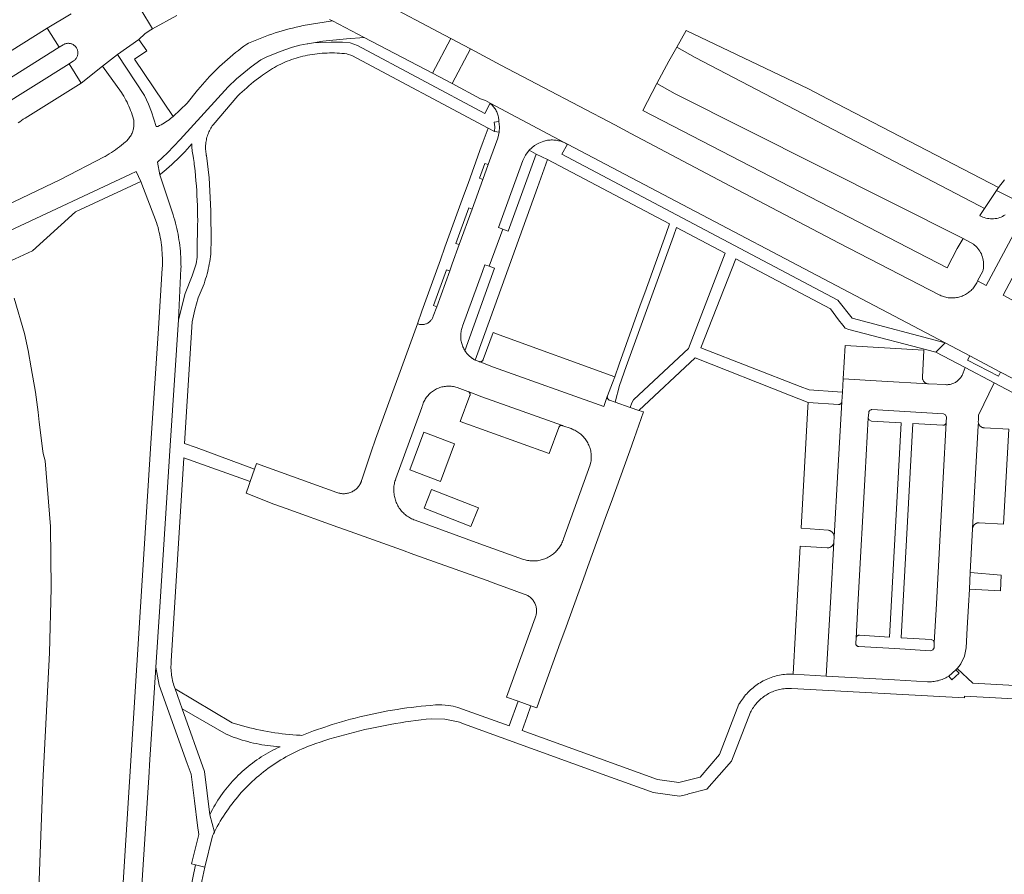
# Model space of a CAD drawing. Extents: x 146402 to 164798, y 455483 to 464134.
# Tile 403 of 575: x 158504 to 158660, y 461292 to 461427. Entities that reach past the tile are written whole.
import ezdxf

# ---------------------------------------------------------------- set-up
doc = ezdxf.new("R2010")
doc.units = 0
doc.header["$LTSCALE"] = 0.2
for name, color, linetype, lineweight in [('B-XX-VH-VERHARDING_ASFALT-GV', 252, 'CONTINUOUS', 18), ('B-XX-VH-VERHARDING_BETONSTRAATSTEEN-GV', 252, 'CONTINUOUS', 18), ('B-XX-VH-VERHARDING_TEGEL-GV', 252, 'CONTINUOUS', 18), ('B-XX-VH-VERHARDING_TEGEL_RUBBER-GV', 252, 'CONTINUOUS', 18)]:
    doc.layers.add(name, color=color, linetype=linetype, lineweight=lineweight)

msp = doc.modelspace()

# ---------------------------------------------------------------- linework, layer by layer
at = {"layer": 'B-XX-VH-VERHARDING_ASFALT-GV'}
for points in [[(158520.334, 461249.999), (158524.066, 461307.927), (158524.141, 461309.112), (158525.135, 461324.574), (158525.753, 461334.177), (158527.461, 461360.574), (158528.728, 461379.733), (158529.126, 461387.832), (158529.13, 461388.13), (158529.129, 461388.5), (158529.119, 461388.869), (158529.101, 461389.238), (158529.101, 461389.247), (158529.083, 461389.7), (158529.058, 461390.153), (158529.024, 461390.606), (158528.983, 461391.057), (158528.933, 461391.508), (158528.876, 461391.958), (158528.81, 461392.407), (158528.737, 461392.854), (158528.656, 461393.301), (158528.567, 461393.746), (158528.47, 461394.189), (158528.366, 461394.63), (158528.253, 461395.069), (158528.133, 461395.507), (158528.005, 461395.942), (158527.87, 461396.375), (158525.776, 461402.726), (158525.403, 461404.745), (158526.975, 461406.227), (158528.972, 461408.313), (158536.596, 461416.706), (158537.909, 461417.945), (158540.268, 461419.848), (158541.799, 461420.956), (158542.632, 461421.37), (158544.881, 461422.278), (158546.825, 461422.958), (158547.998, 461423.286), (158549.126, 461423.511), (158549.23, 461423.535), (158551.64, 461423.96), (158555.408, 461424.313), (158558.204, 461424.542), (158553.163, 461427.156), (158548.49, 461426.397), (158547.932, 461426.279), (158547.376, 461426.154), (158546.823, 461426.02), (158546.27, 461425.879), (158545.72, 461425.73), (158545.172, 461425.574), (158544.627, 461425.409), (158544.083, 461425.238), (158543.542, 461425.058), (158543.004, 461424.871), (158542.468, 461424.676), (158541.936, 461424.474), (158541.406, 461424.264), (158540.879, 461424.047), (158540.355, 461423.823), (158539.834, 461423.591), (158539.58, 461423.475), (158539.124, 461423.148), (158538.674, 461422.814), (158538.227, 461422.474), (158537.786, 461422.128), (158537.35, 461421.775), (158536.919, 461421.416), (158536.493, 461421.051), (158536.072, 461420.681), (158535.657, 461420.304), (158535.247, 461419.921), (158534.843, 461419.532), (158534.444, 461419.138), (158534.051, 461418.738), (158533.663, 461418.332), (158533.282, 461417.921), (158532.906, 461417.505), (158532.536, 461417.083), (158532.172, 461416.656), (158531.815, 461416.224), (158531.749, 461416.143), (158530.112, 461414.114), (158527.862, 461412.001), (158527.69, 461411.84), (158527.461, 461411.655), (158527.227, 461411.476), (158526.989, 461411.304), (158526.746, 461411.138), (158526.498, 461410.979), (158526.246, 461410.827), (158525.99, 461410.682), (158525.731, 461410.543), (158525.467, 461410.412), (158525.417, 461410.388), (158525.178, 461410.411), (158524.44, 461412.743), (158523.982, 461413.946), (158523.36, 461415.311), (158519.03, 461421.842), (158516.693, 461419.98), (158519.679, 461415.806), (158519.87, 461415.502), (158520.054, 461415.193), (158520.231, 461414.88), (158520.401, 461414.564), (158520.564, 461414.244), (158520.72, 461413.92), (158520.869, 461413.593), (158521.01, 461413.263), (158521.144, 461412.929), (158521.271, 461412.593), (158521.39, 461412.254), (158521.501, 461411.912), (158521.604, 461411.571), (158521.633, 461411.398), (158521.654, 461411.225), (158521.667, 461411.05), (158521.672, 461410.875), (158521.669, 461410.701), (158521.658, 461410.526), (158521.639, 461410.352), (158521.612, 461410.179), (158521.577, 461410.008), (158521.534, 461409.838), (158521.484, 461409.67), (158521.426, 461409.505), (158521.361, 461409.343), (158521.288, 461409.184), (158521.208, 461409.028), (158521.121, 461408.876), (158521.027, 461408.729), (158520.927, 461408.586), (158520.82, 461408.447), (158520.707, 461408.314), (158520.588, 461408.185), (158520.463, 461408.063), (158520.332, 461407.946), (158520.318, 461407.934), (158520.015, 461407.677), (158519.707, 461407.426), (158519.394, 461407.181), (158519.076, 461406.942), (158518.753, 461406.71), (158518.425, 461406.485), (158518.093, 461406.266), (158517.757, 461406.054), (158517.417, 461405.848), (158517.073, 461405.65), (158516.92, 461405.565), (158510.006, 461401.972), (158500, 461397.211)], [(158500, 461416.858), (158509.789, 461422.975), (158507.885, 461426.021), (158500, 461421.101)], [(158503.276, 461410.95), (158503.547, 461411.155), (158503.824, 461411.354), (158504.105, 461411.546), (158504.39, 461411.732), (158513.28, 461417.293), (158511.377, 461420.343), (158500, 461413.241)], [(158501.91, 461393.86), (158521.143, 461402.84), (158522.009, 461403.244), (158522.766, 461401.668), (158525.256, 461395.175), (158525.372, 461394.782), (158525.481, 461394.387), (158525.582, 461393.99), (158525.675, 461393.592), (158525.761, 461393.191), (158525.838, 461392.789), (158525.908, 461392.385), (158525.97, 461391.981), (158526.024, 461391.574), (158526.07, 461391.168), (158526.108, 461390.76), (158526.138, 461390.351), (158526.16, 461389.942), (158526.174, 461389.533), (158526.18, 461389.123), (158526.178, 461388.714), (158526.168, 461388.304), (158526.15, 461387.896), (158526.15, 461387.893), (158525.558, 461378.339), (158524.401, 461360.934), (158522.681, 461334.177), (158517.427, 461249.999)], [(158504.874, 461255.143), (158505.15, 461259.332), (158505.152, 461259.361), (158505.233, 461260.471), (158505.34, 461261.957), (158505.405, 461262.85), (158505.465, 461263.68), (158505.524, 461265.934), (158505.824, 461273.27), (158506.496, 461287.958), (158507.202, 461306.319), (158508.255, 461326.862), (158508.519, 461337.101), (158508.448, 461346.917), (158507.574, 461357.339), (158507.267, 461358.481), (158507.207, 461358.875), (158506.62, 461363.468), (158506.45, 461365.06), (158506.05, 461368.21), (158505.384, 461372.099), (158504.87, 461374.822), (158504.278, 461377.53), (158502.664, 461383.135)]]:
    msp.add_lwpolyline(points, dxfattribs=at)
at = {"layer": 'B-XX-VH-VERHARDING_BETONSTRAATSTEEN-GV'}
for points in [[(158552.69, 461427.363), (158553.163, 461427.156), (158558.204, 461424.542), (158569.011, 461418.842), (158571.929, 461424.377), (158559.725, 461430.889)], [(158511.705, 461428.278), (158507.885, 461426.021), (158509.789, 461422.975), (158510.457, 461423.374), (158510.524, 461423.412), (158510.623, 461423.461), (158510.725, 461423.502), (158510.83, 461423.536), (158510.937, 461423.562), (158511.046, 461423.581), (158511.155, 461423.591), (158511.266, 461423.594), (158511.376, 461423.588), (158511.486, 461423.575), (158511.594, 461423.553), (158511.7, 461423.524), (158511.804, 461423.487), (158511.905, 461423.443), (158512.003, 461423.392), (158512.096, 461423.333), (158512.185, 461423.268), (158512.27, 461423.197), (158512.348, 461423.12), (158512.421, 461423.037), (158512.488, 461422.949), (158512.548, 461422.857), (158512.602, 461422.76), (158512.648, 461422.66), (158512.687, 461422.557), (158512.718, 461422.451), (158512.742, 461422.344), (158512.758, 461422.234), (158512.765, 461422.124), (158512.765, 461422.014), (158512.757, 461421.904), (158512.741, 461421.795), (158512.717, 461421.687), (158512.685, 461421.582), (158512.646, 461421.479), (158512.599, 461421.379), (158512.545, 461421.282), (158512.484, 461421.19), (158512.417, 461421.103), (158512.344, 461421.02), (158512.265, 461420.944), (158512.18, 461420.873), (158512.091, 461420.808), (158511.377, 461420.343), (158513.28, 461417.293), (158516.693, 461419.98), (158519.03, 461421.842), (158522.433, 461424.209), (158523.372, 461425.09), (158524.068, 461425.583), (158524.634, 461425.899), (158522.764, 461428.953)], [(158522.764, 461428.953), (158524.634, 461425.899), (158528.454, 461428.031)], [(158500, 461413.241), (158511.377, 461420.343), (158512.091, 461420.808), (158512.18, 461420.873), (158512.265, 461420.944), (158512.344, 461421.02), (158512.417, 461421.103), (158512.484, 461421.19), (158512.545, 461421.282), (158512.599, 461421.379), (158512.646, 461421.479), (158512.685, 461421.582), (158512.717, 461421.687), (158512.741, 461421.795), (158512.757, 461421.904), (158512.765, 461422.014), (158512.765, 461422.124), (158512.758, 461422.234), (158512.742, 461422.344), (158512.718, 461422.451), (158512.687, 461422.557), (158512.648, 461422.66), (158512.602, 461422.76), (158512.548, 461422.857), (158512.488, 461422.949), (158512.421, 461423.037), (158512.348, 461423.12), (158512.27, 461423.197), (158512.185, 461423.268), (158512.096, 461423.333), (158512.003, 461423.392), (158511.905, 461423.443), (158511.804, 461423.487), (158511.7, 461423.524), (158511.594, 461423.553), (158511.486, 461423.575), (158511.376, 461423.588), (158511.266, 461423.594), (158511.155, 461423.591), (158511.046, 461423.581), (158510.937, 461423.562), (158510.83, 461423.536), (158510.725, 461423.502), (158510.623, 461423.461), (158510.524, 461423.412), (158510.457, 461423.374), (158509.789, 461422.975), (158500, 461416.858)], [(158668.321, 461406.583), (158656.85, 461385.18), (158655.513, 461385.887), (158655.507, 461385.858), (158655.5, 461385.83), (158655.464, 461385.752), (158655.382, 461385.582), (158655.292, 461385.417), (158655.195, 461385.256), (158655.091, 461385.098), (158654.981, 461384.946), (158654.864, 461384.798), (158654.741, 461384.655), (158654.612, 461384.518), (158654.478, 461384.386), (158654.338, 461384.26), (158654.193, 461384.14), (158654.043, 461384.027), (158653.888, 461383.92), (158653.728, 461383.819), (158653.565, 461383.725), (158653.398, 461383.639), (158653.227, 461383.56), (158653.053, 461383.487), (158652.876, 461383.423), (158652.697, 461383.366), (158652.515, 461383.316), (158652.331, 461383.275), (158652.146, 461383.241), (158651.959, 461383.215), (158651.772, 461383.197), (158651.584, 461383.187), (158651.396, 461383.185), (158651.207, 461383.191), (158651.02, 461383.205), (158650.833, 461383.227), (158650.647, 461383.257), (158650.462, 461383.295), (158650.28, 461383.341), (158650.099, 461383.394), (158649.921, 461383.455), (158649.745, 461383.523), (158649.573, 461383.599), (158649.404, 461383.682), (158633.53, 461391.87), (158615.32, 461401.47), (158600.493, 461409.306), (158597.97, 461410.64), (158586.616, 461416.599), (158579.85, 461420.15), (158575.047, 461422.713), (158572.137, 461417.194), (158576.668, 461414.804), (158577.453, 461414.525), (158578.157, 461414.079), (158589.931, 461407.836), (158590.104, 461407.753), (158590.274, 461407.662), (158590.427, 461407.576), (158650.339, 461376.072), (158654.264, 461373.995), (158659.147, 461371.419), (158659.563, 461371.2), (158666.705, 461367.436)], [(158659.9, 461396.373), (158659.689, 461396.243), (158659.469, 461396.128), (158659.243, 461396.026), (158659.011, 461395.94), (158658.773, 461395.868), (158658.532, 461395.812), (158658.287, 461395.772), (158658.041, 461395.748), (158657.793, 461395.739), (158657.545, 461395.747), (158657.298, 461395.77), (158657.054, 461395.81), (158656.812, 461395.865), (158656.574, 461395.935), (158656.342, 461396.021), (158656.115, 461396.121), (158655.895, 461396.236), (158655.858, 461396.258), (158656.616, 461397.403), (158655.83, 461397.803), (158610.678, 461421.354), (158607.779, 461423.008), (158606.5, 461420.764), (158604.634, 461417.204), (158607.54, 461415.6), (158653.201, 461392.597), (158654.839, 461391.731), (158655.038, 461391.572), (158655.226, 461391.401), (158655.404, 461391.218), (158655.569, 461391.024), (158655.723, 461390.821), (158655.863, 461390.608), (158655.989, 461390.386), (158656.101, 461390.158), (158656.199, 461389.922), (158656.282, 461389.681), (158656.349, 461389.436), (158656.401, 461389.186), (158656.438, 461388.934), (158656.458, 461388.68), (158656.462, 461388.425), (158656.451, 461388.17), (158656.423, 461387.917), (158656.379, 461387.666), (158656.323, 461387.43), (158655.513, 461385.887), (158656.85, 461385.18), (158668.321, 461406.583)], [(158660.811, 461382.957), (158659.54, 461383.62), (158670.946, 461405.119)], [(158659.763, 461401.922), (158658.81, 461400.716), (158658.484, 461400.223), (158661.586, 461398.705)]]:
    msp.add_lwpolyline(points, dxfattribs=at)
for points in [[(158628.665, 461416.355), (158609.258, 461425.602), (158607.779, 461423.008), (158610.678, 461421.354), (158655.83, 461397.803), (158656.616, 461397.403), (158658.484, 461400.223), (158658.81, 461400.716), (158631.778, 461414.74)], [(158575.047, 461422.713), (158571.929, 461424.377), (158569.011, 461418.842), (158572.137, 461417.194)], [(158607.54, 461415.6), (158604.634, 461417.204), (158602.401, 461412.946), (158602.393, 461412.931), (158650.657, 461387.95), (158652.248, 461391.025), (158653.201, 461392.597)], [(158589.931, 461407.836), (158578.157, 461414.079), (158578.17, 461414.068), (158578.302, 461413.957), (158578.429, 461413.839), (158578.55, 461413.715), (158578.665, 461413.587), (158578.774, 461413.453), (158578.876, 461413.313), (158578.973, 461413.17), (158579.062, 461413.022), (158579.144, 461412.87), (158579.22, 461412.715), (158579.288, 461412.556), (158579.348, 461412.394), (158579.401, 461412.23), (158579.447, 461412.063), (158579.484, 461411.894), (158579.514, 461411.724), (158579.536, 461411.553), (158579.55, 461411.381), (158579.556, 461411.208), (158579.669, 461410.363), (158579.628, 461409.511), (158579.394, 461408.553), (158578.279, 461405.501), (158577.867, 461404.355), (158577.005, 461401.998), (158575.296, 461397.274), (158573.266, 461391.64), (158572.157, 461388.612), (158571.759, 461387.464), (158569.696, 461381.799), (158569.149, 461380.307), (158569.123, 461380.224), (158569.079, 461380.109), (158569.028, 461379.998), (158568.97, 461379.89), (158568.905, 461379.786), (158568.833, 461379.686), (158568.755, 461379.592), (158568.671, 461379.503), (158568.581, 461379.419), (158568.486, 461379.341), (158568.387, 461379.27), (158568.282, 461379.205), (158568.174, 461379.148), (158568.062, 461379.097), (158567.948, 461379.054), (158567.83, 461379.019), (158567.711, 461378.991), (158567.59, 461378.971), (158567.468, 461378.959), (158567.345, 461378.955), (158567.223, 461378.959), (158567.101, 461378.971), (158566.98, 461378.991), (158566.86, 461379.019), (158566.743, 461379.054), (158566.628, 461379.097), (158563.668, 461370.905), (158562.958, 461368.94), (158559.998, 461360.748), (158559.287, 461358.782), (158557.872, 461354.453), (158557.788, 461354.197), (158557.772, 461354.148), (158557.755, 461354.1), (158557.738, 461354.052), (158557.72, 461354.005), (158557.7, 461353.957), (158557.68, 461353.911), (158557.66, 461353.864), (158557.638, 461353.818), (158557.627, 461353.795), (158557.616, 461353.772), (158557.592, 461353.726), (158557.569, 461353.681), (158557.544, 461353.637), (158557.518, 461353.592), (158557.492, 461353.549), (158557.465, 461353.505), (158557.438, 461353.462), (158557.409, 461353.42), (158557.326, 461353.305), (158557.23, 461353.184), (158557.127, 461353.068), (158557.019, 461352.958), (158556.905, 461352.853), (158556.786, 461352.754), (158556.661, 461352.662), (158556.533, 461352.576), (158556.4, 461352.497), (158556.263, 461352.425), (158556.122, 461352.361), (158555.979, 461352.303), (158555.832, 461352.253), (158555.684, 461352.211), (158555.533, 461352.176), (158555.38, 461352.149), (158555.227, 461352.13), (158555.073, 461352.12), (158554.918, 461352.117), (158554.763, 461352.122), (158554.609, 461352.135), (158554.456, 461352.156), (158554.304, 461352.185), (158554.154, 461352.222), (158554.006, 461352.266), (158553.86, 461352.318), (158541.106, 461356.896), (158540.799, 461356.031), (158540.095, 461354.053), (158539.87, 461353.42), (158539.442, 461352.215), (158543.835, 461350.475), (158545.809, 461349.766), (158553.998, 461346.829), (158555.975, 461346.12), (158564.117, 461343.199), (158566.093, 461342.49), (158575.882, 461338.978), (158577.859, 461338.269), (158578.488, 461338.04), (158580.98, 461337.131), (158583.431, 461336.237), (158583.439, 461336.235), (158583.583, 461336.193), (158583.725, 461336.143), (158583.864, 461336.086), (158583.999, 461336.022), (158584.131, 461335.95), (158584.259, 461335.872), (158584.382, 461335.787), (158584.501, 461335.695), (158584.615, 461335.597), (158584.723, 461335.494), (158584.826, 461335.384), (158584.922, 461335.269), (158585.013, 461335.15), (158585.097, 461335.025), (158585.174, 461334.897), (158585.244, 461334.764), (158585.307, 461334.628), (158585.363, 461334.489), (158585.411, 461334.347), (158585.451, 461334.203), (158585.484, 461334.056), (158585.509, 461333.908), (158585.526, 461333.759), (158585.535, 461333.61), (158585.536, 461333.46), (158585.529, 461333.31), (158585.514, 461333.161), (158585.491, 461333.012), (158585.46, 461332.866), (158585.422, 461332.721), (158585.376, 461332.578), (158585.322, 461332.438), (158580.751, 461319.837), (158582.621, 461319.167), (158584.645, 461318.425), (158585.561, 461318.134), (158586.277, 461320.113), (158589.29, 461328.435), (158590.005, 461330.409), (158592.966, 461338.59), (158593.681, 461340.564), (158596.643, 461348.745), (158597.357, 461350.719), (158600.319, 461358.9), (158601.034, 461360.874), (158602.487, 461365.085), (158601.789, 461365.296), (158600.399, 461365.778), (158597.985, 461366.658), (158597.097, 461366.982), (158597.081, 461366.987), (158597.024, 461367.011), (158596.97, 461367.043), (158596.921, 461367.081), (158596.876, 461367.125), (158596.838, 461367.174), (158596.807, 461367.228), (158596.783, 461367.285), (158596.766, 461367.345), (158596.757, 461367.407), (158596.756, 461367.469), (158596.763, 461367.531), (158596.202, 461365.951), (158578.72, 461372.181), (158576.42, 461373.071), (158575.795, 461373.327), (158575.727, 461373.363), (158575.66, 461373.401), (158575.594, 461373.44), (158575.528, 461373.48), (158575.464, 461373.521), (158575.399, 461373.563), (158575.336, 461373.607), (158575.273, 461373.651), (158575.211, 461373.697), (158575.15, 461373.743), (158575.09, 461373.791), (158575.031, 461373.84), (158574.972, 461373.889), (158574.915, 461373.94), (158574.886, 461373.966), (158574.858, 461373.992), (158574.802, 461374.045), (158574.747, 461374.099), (158574.693, 461374.153), (158574.64, 461374.209), (158574.588, 461374.266), (158574.537, 461374.323), (158574.487, 461374.381), (158574.438, 461374.44), (158574.39, 461374.501), (158574.343, 461374.562), (158574.298, 461374.623), (158574.253, 461374.686), (158574.209, 461374.749), (158574.167, 461374.813), (158574.099, 461374.925), (158574.008, 461375.087), (158573.924, 461375.253), (158573.848, 461375.422), (158573.779, 461375.594), (158573.717, 461375.769), (158573.663, 461375.947), (158573.617, 461376.127), (158573.578, 461376.308), (158573.547, 461376.492), (158573.525, 461376.676), (158573.51, 461376.861), (158573.503, 461377.047), (158573.504, 461377.232), (158573.513, 461377.418), (158573.53, 461377.602), (158573.556, 461377.786), (158573.589, 461377.969), (158573.629, 461378.15), (158573.678, 461378.33), (158573.734, 461378.507), (158573.798, 461378.681), (158576.96, 461387.376), (158577.33, 461388.426), (158578.041, 461388.204), (158580.18, 461394.09), (158579.474, 461394.343), (158582.932, 461403.85), (158583.381, 461405.011), (158583.794, 461405.864), (158584.354, 461406.629), (158585.213, 461407.372), (158585.921, 461407.765), (158586.676, 461408.056), (158586.735, 461408.073), (158586.921, 461408.122), (158587.109, 461408.164), (158587.298, 461408.197), (158587.489, 461408.223), (158587.681, 461408.241), (158587.873, 461408.251), (158588.065, 461408.252), (158588.258, 461408.246), (158588.45, 461408.232), (158588.641, 461408.209), (158588.831, 461408.179), (158589.02, 461408.141), (158589.207, 461408.095), (158589.391, 461408.042), (158589.574, 461407.981), (158589.754, 461407.912)], [(158579.669, 461410.363), (158579.556, 461411.208), (158578.802, 461411.09), (158578.901, 461410.351), (158578.868, 461409.606), (158579.628, 461409.511)], [(158672.2, 461404.77), (158671.82, 461406.766), (158670.946, 461405.119), (158659.54, 461383.62), (158660.811, 461382.957), (158665.18, 461380.68), (158676.76, 461402.24)], [(158577.867, 461404.355), (158577.35, 461404.541), (158576.488, 461402.187), (158577.005, 461401.998)], [(158522.766, 461401.668), (158522.009, 461403.244), (158521.143, 461402.84), (158501.91, 461393.86), (158500, 461393.016), (158499.311, 461392.711), (158499.287, 461392.693), (158499.255, 461392.661), (158499.228, 461392.625), (158499.209, 461392.584), (158499.198, 461392.54), (158499.194, 461392.495), (158499.198, 461392.45), (158499.504, 461391.704), (158499.587, 461391.465), (158499.731, 461391.073), (158499.883, 461390.683), (158500, 461390.398), (158500.042, 461390.296), (158500.08, 461390.199), (158500.766, 461388.447), (158505.56, 461390.663), (158512.408, 461396.868)], [(158575.296, 461397.274), (158574.779, 461397.461), (158572.749, 461391.827), (158573.266, 461391.64)], [(158571.759, 461387.464), (158571.239, 461387.644), (158569.179, 461381.987), (158569.696, 461381.799)], [(158579.609, 461377.33), (158578.631, 461377.685), (158577.077, 461373.418), (158577.062, 461373.375), (158577.033, 461373.317), (158576.998, 461373.262), (158576.957, 461373.213), (158576.909, 461373.168), (158576.857, 461373.13), (158576.8, 461373.099), (158576.74, 461373.075), (158576.677, 461373.058), (158576.613, 461373.049), (158576.548, 461373.049), (158576.483, 461373.056), (158576.42, 461373.071), (158578.72, 461372.181), (158596.202, 461365.951), (158596.763, 461367.531), (158596.777, 461367.592), (158596.8, 461367.65), (158597.568, 461369.694), (158597.938, 461370.677)], [(158646.981, 461374.919), (158634.478, 461375.631), (158634.176, 461370.34), (158640.312, 461369.997), (158647.663, 461369.545), (158647.534, 461369.573), (158647.446, 461369.6), (158647.36, 461369.635), (158647.278, 461369.677), (158647.2, 461369.725), (158647.126, 461369.781), (158647.058, 461369.843), (158646.995, 461369.91), (158646.938, 461369.982), (158646.888, 461370.06), (158646.845, 461370.141), (158646.808, 461370.225), (158646.78, 461370.313), (158646.758, 461370.403), (158646.745, 461370.494), (158646.74, 461370.586)], [(158659.147, 461371.419), (158654.264, 461373.995), (158653.914, 461373.331), (158658.797, 461370.755)], [(158658.151, 461369.711), (158653.556, 461372.156), (158653.036, 461370.895), (158652.992, 461370.811), (158652.917, 461370.685), (158652.836, 461370.562), (158652.748, 461370.444), (158652.655, 461370.331), (158652.554, 461370.224), (158652.449, 461370.122), (158652.338, 461370.026), (158652.222, 461369.936), (158652.101, 461369.852), (158651.975, 461369.776), (158651.846, 461369.706), (158651.713, 461369.643), (158651.577, 461369.588), (158651.438, 461369.54), (158651.297, 461369.5), (158651.154, 461369.468), (158651.009, 461369.443), (158650.863, 461369.426), (158650.717, 461369.418), (158650.57, 461369.417), (158650.423, 461369.424), (158647.728, 461369.541), (158647.663, 461369.545), (158640.312, 461369.997), (158634.176, 461370.34), (158634.056, 461368.242), (158633.977, 461366.758), (158633.973, 461366.69), (158633.316, 461355.649), (158632.761, 461345.275), (158632.705, 461344.434), (158632.247, 461335.752), (158631.508, 461323.16), (158642.319, 461322.562), (158647.56, 461322.28), (158647.774, 461322.273), (158647.988, 461322.273), (158648.202, 461322.282), (158648.416, 461322.299), (158648.628, 461322.323), (158648.84, 461322.356), (158649.051, 461322.396), (158649.259, 461322.445), (158649.466, 461322.501), (158649.67, 461322.565), (158649.872, 461322.636), (158650.071, 461322.715), (158650.267, 461322.801), (158650.46, 461322.894), (158650.649, 461322.995), (158650.834, 461323.102), (158650.951, 461323.175), (158652.08, 461324.186), (158652.276, 461324.383), (158652.582, 461324.732), (158652.854, 461325.108), (158653.439, 461326.322), (158653.686, 461327.647), (158653.862, 461330.756), (158654.063, 461334.319), (158654.203, 461336.968), (158654.341, 461339.587), (158654.71, 461346.55), (158654.713, 461346.611), (158655.121, 461354.336), (158655.58, 461362.92), (158655.631, 461363.379), (158655.618, 461363.468), (158655.612, 461363.558), (158655.615, 461363.648), (158655.625, 461363.738), (158655.671, 461364.593)], [(158571.45, 461369.179), (158571.636, 461369.18), (158571.823, 461369.173), (158572.008, 461369.159), (158572.193, 461369.136), (158572.376, 461369.105), (158572.559, 461369.066), (158572.739, 461369.02), (158572.917, 461368.966), (158574.655, 461368.34), (158574.711, 461368.319), (158576.879, 461367.509), (158589.637, 461362.929), (158589.692, 461362.906), (158591.006, 461362.439), (158591.059, 461362.42), (158591.241, 461362.351), (158591.421, 461362.274), (158591.597, 461362.19), (158591.77, 461362.098), (158591.938, 461362), (158592.103, 461361.895), (158592.263, 461361.783), (158592.418, 461361.665), (158592.569, 461361.54), (158592.714, 461361.41), (158592.854, 461361.273), (158592.988, 461361.131), (158593.116, 461360.984), (158593.238, 461360.831), (158593.354, 461360.674), (158593.463, 461360.512), (158593.565, 461360.345), (158593.661, 461360.175), (158593.749, 461360.001), (158593.83, 461359.823), (158593.904, 461359.642), (158593.97, 461359.459), (158594.029, 461359.273), (158594.08, 461359.084), (158594.124, 461358.894), (158594.159, 461358.701), (158594.187, 461358.508), (158594.207, 461358.314), (158594.218, 461358.119), (158594.222, 461357.924), (158594.218, 461357.728), (158594.205, 461357.534), (158594.185, 461357.339), (158594.157, 461357.146), (158594.121, 461356.954), (158594.036, 461356.718), (158589.817, 461344.96), (158589.742, 461344.749), (158589.716, 461344.677), (158589.641, 461344.491), (158589.56, 461344.309), (158589.471, 461344.13), (158589.375, 461343.954), (158589.273, 461343.783), (158589.163, 461343.616), (158589.047, 461343.453), (158588.924, 461343.295), (158588.795, 461343.143), (158588.661, 461342.995), (158588.52, 461342.853), (158588.374, 461342.717), (158588.223, 461342.586), (158588.066, 461342.462), (158587.904, 461342.344), (158587.738, 461342.233), (158587.568, 461342.129), (158587.394, 461342.031), (158587.216, 461341.94), (158587.034, 461341.857), (158586.849, 461341.781), (158586.661, 461341.712), (158586.471, 461341.652), (158586.278, 461341.598), (158586.084, 461341.553), (158585.888, 461341.515), (158585.69, 461341.485), (158585.491, 461341.463), (158585.292, 461341.449), (158585.092, 461341.443), (158584.892, 461341.445), (158584.693, 461341.455), (158584.494, 461341.473), (158584.296, 461341.499), (158584.099, 461341.533), (158583.903, 461341.574), (158583.709, 461341.624), (158583.518, 461341.681), (158583.329, 461341.746), (158576.519, 461344.182), (158566.255, 461347.91), (158566.092, 461347.972), (158565.906, 461348.051), (158565.723, 461348.137), (158565.544, 461348.229), (158565.368, 461348.33), (158565.197, 461348.437), (158565.03, 461348.55), (158564.868, 461348.67), (158564.71, 461348.797), (158564.558, 461348.93), (158564.411, 461349.068), (158564.27, 461349.212), (158564.134, 461349.362), (158564.005, 461349.517), (158563.881, 461349.677), (158563.765, 461349.842), (158563.655, 461350.011), (158563.551, 461350.185), (158563.455, 461350.362), (158563.365, 461350.543), (158563.283, 461350.728), (158563.209, 461350.916), (158563.141, 461351.106), (158563.082, 461351.299), (158563.03, 461351.494), (158562.986, 461351.691), (158562.949, 461351.89), (158562.921, 461352.09), (158562.9, 461352.291), (158562.888, 461352.492), (158562.883, 461352.694), (158562.887, 461352.896), (158562.898, 461353.098), (158562.918, 461353.299), (158562.945, 461353.499), (158562.98, 461353.698), (158563.023, 461353.895), (158563.074, 461354.091), (158563.133, 461354.284), (158563.219, 461354.519), (158567.322, 461365.804), (158567.402, 461366.031), (158567.427, 461366.116), (158567.485, 461366.293), (158567.551, 461366.467), (158567.624, 461366.638), (158567.705, 461366.806), (158567.793, 461366.97), (158567.887, 461367.13), (158567.989, 461367.286), (158568.097, 461367.438), (158568.211, 461367.585), (158568.332, 461367.727), (158568.459, 461367.863), (158568.591, 461367.994), (158568.729, 461368.119), (158568.872, 461368.238), (158569.02, 461368.351), (158569.173, 461368.457), (158569.33, 461368.557), (158569.492, 461368.65), (158569.657, 461368.735), (158569.826, 461368.814), (158569.998, 461368.885), (158570.172, 461368.949), (158570.35, 461369.005), (158570.53, 461369.054), (158570.711, 461369.095), (158570.894, 461369.128), (158571.079, 461369.153), (158571.264, 461369.17)], [(158576.879, 461367.509), (158574.711, 461368.319), (158574.793, 461368.264), (158574.841, 461368.222), (158574.885, 461368.174), (158574.922, 461368.121), (158574.952, 461368.063), (158574.975, 461368.003), (158574.99, 461367.94), (158574.997, 461367.876), (158574.997, 461367.811), (158574.988, 461367.747), (158574.972, 461367.684), (158573.438, 461363.572), (158587.534, 461358.49), (158589.06, 461362.597), (158589.07, 461362.639), (158589.091, 461362.694), (158589.119, 461362.747), (158589.154, 461362.795), (158589.194, 461362.838), (158589.241, 461362.875), (158589.292, 461362.905), (158589.346, 461362.929), (158589.403, 461362.945), (158589.462, 461362.953), (158589.521, 461362.953), (158589.637, 461362.929)], [(158633.316, 461355.649), (158633.973, 461366.69), (158633.944, 461366.597), (158633.917, 461366.54), (158633.883, 461366.487), (158633.843, 461366.438), (158633.798, 461366.395), (158633.747, 461366.358), (158633.691, 461366.327), (158633.633, 461366.304), (158633.572, 461366.288), (158633.509, 461366.281), (158633.446, 461366.281), (158628.629, 461366.593), (158628.59, 461365.904), (158627.512, 461346.624), (158631.782, 461346.333), (158631.785, 461346.333), (158631.876, 461346.32), (158631.966, 461346.3), (158632.055, 461346.272), (158632.141, 461346.236), (158632.223, 461346.193), (158632.301, 461346.144), (158632.375, 461346.087), (158632.443, 461346.025), (158632.506, 461345.957), (158632.563, 461345.883), (158632.613, 461345.805), (158632.657, 461345.723), (158632.693, 461345.638), (158632.722, 461345.55), (158632.743, 461345.459), (158632.756, 461345.368), (158632.761, 461345.275)], [(158650.104, 461364.792), (158638.729, 461365.458), (158638.666, 461365.454), (158638.604, 461365.443), (158638.543, 461365.424), (158638.486, 461365.397), (158638.433, 461365.363), (158638.384, 461365.323), (158638.341, 461365.277), (158638.304, 461365.225), (158638.273, 461365.17), (158638.25, 461365.111), (158638.234, 461365.05), (158638.227, 461364.987), (158638.226, 461364.97), (158638.131, 461364.18), (158638.292, 461363.816), (158638.654, 461363.653), (158643.398, 461363.386), (158641.553, 461329.373), (158636.78, 461329.643), (158636.72, 461329.651), (158636.659, 461329.651), (158636.599, 461329.642), (158636.54, 461329.626), (158636.484, 461329.603), (158636.432, 461329.572), (158636.384, 461329.535), (158636.341, 461329.492), (158636.305, 461329.443), (158636.275, 461329.39), (158636.252, 461329.334), (158636.237, 461329.275), (158636.23, 461329.215), (158636.23, 461329.169), (158636.188, 461328.399), (158636.186, 461328.336), (158636.192, 461328.273), (158636.206, 461328.211), (158636.228, 461328.152), (158636.256, 461328.095), (158636.292, 461328.043), (158636.334, 461327.996), (158636.382, 461327.955), (158636.435, 461327.92), (158636.491, 461327.891), (158636.551, 461327.87), (158636.613, 461327.857), (158636.668, 461327.852), (158642.351, 461327.533), (158648.059, 461327.188), (158648.422, 461327.321), (158648.597, 461327.665), (158648.638, 461328.459), (158648.5, 461328.822), (158648.155, 461329), (158643.364, 461329.26), (158645.227, 461363.277), (158650.003, 461362.989), (158650.067, 461362.99), (158650.131, 461362.998), (158650.193, 461363.015), (158650.252, 461363.039), (158650.308, 461363.07), (158650.36, 461363.108), (158650.406, 461363.152), (158650.447, 461363.202), (158650.481, 461363.256), (158650.508, 461363.314), (158650.54, 461363.411), (158650.544, 461363.483), (158650.578, 461364.253), (158650.44, 461364.609)], [(158638.666, 461365.454), (158638.729, 461365.458), (158650.104, 461364.792), (158650.44, 461364.609), (158650.578, 461364.253), (158650.544, 461363.483), (158650.54, 461363.411), (158650.036, 461354.65), (158649.009, 461334.66), (158648.638, 461328.459), (158648.597, 461327.665), (158648.422, 461327.321), (158648.059, 461327.188), (158642.351, 461327.533), (158636.668, 461327.852), (158636.613, 461327.857), (158636.551, 461327.87), (158636.491, 461327.891), (158636.435, 461327.92), (158636.382, 461327.955), (158636.334, 461327.996), (158636.292, 461328.043), (158636.256, 461328.095), (158636.228, 461328.152), (158636.206, 461328.211), (158636.192, 461328.273), (158636.186, 461328.336), (158636.188, 461328.399), (158636.23, 461329.169), (158636.23, 461329.215), (158636.583, 461335.393), (158637.677, 461355.275), (158638.131, 461364.18), (158638.226, 461364.97), (158638.227, 461364.987), (158638.234, 461365.05), (158638.25, 461365.111), (158638.273, 461365.17), (158638.304, 461365.225), (158638.341, 461365.277), (158638.384, 461365.323), (158638.433, 461365.363), (158638.486, 461365.397), (158638.543, 461365.424), (158638.604, 461365.443)], [(158638.292, 461363.816), (158638.131, 461364.18), (158637.677, 461355.275), (158636.583, 461335.393), (158636.23, 461329.215), (158636.237, 461329.275), (158636.252, 461329.334), (158636.275, 461329.39), (158636.305, 461329.443), (158636.341, 461329.492), (158636.384, 461329.535), (158636.432, 461329.572), (158636.484, 461329.603), (158636.54, 461329.626), (158636.599, 461329.642), (158636.659, 461329.651), (158636.72, 461329.651), (158636.78, 461329.643), (158641.553, 461329.373), (158643.398, 461363.386), (158638.654, 461363.653)], [(158650.036, 461354.65), (158650.54, 461363.411), (158650.508, 461363.314), (158650.481, 461363.256), (158650.447, 461363.202), (158650.406, 461363.152), (158650.36, 461363.108), (158650.308, 461363.07), (158650.252, 461363.039), (158650.193, 461363.015), (158650.131, 461362.998), (158650.067, 461362.99), (158650.003, 461362.989), (158645.227, 461363.277), (158643.364, 461329.26), (158648.155, 461329), (158648.5, 461328.822), (158648.638, 461328.459), (158649.009, 461334.66)], [(158655.653, 461363.292), (158655.631, 461363.379), (158655.58, 461362.92), (158655.121, 461354.336), (158654.713, 461346.611), (158654.716, 461346.628), (158654.718, 461346.645), (158654.721, 461346.662), (158654.724, 461346.679), (158654.727, 461346.696), (158654.731, 461346.713), (158654.734, 461346.73), (158654.738, 461346.747), (158654.743, 461346.764), (158654.747, 461346.78), (158654.752, 461346.797), (158654.758, 461346.813), (158654.763, 461346.83), (158654.769, 461346.846), (158654.775, 461346.862), (158654.781, 461346.878), (158654.788, 461346.894), (158654.795, 461346.91), (158654.802, 461346.926), (158654.81, 461346.941), (158654.817, 461346.957), (158654.825, 461346.972), (158654.834, 461346.987), (158654.842, 461347.002), (158654.851, 461347.017), (158654.86, 461347.032), (158654.869, 461347.046), (158654.879, 461347.061), (158654.889, 461347.075), (158654.898, 461347.089), (158654.909, 461347.103), (158654.919, 461347.117), (158654.93, 461347.13), (158654.941, 461347.144), (158654.952, 461347.157), (158654.964, 461347.17), (158654.975, 461347.182), (158654.987, 461347.195), (158655, 461347.207), (158655.012, 461347.219), (158655.024, 461347.231), (158655.037, 461347.243), (158655.05, 461347.254), (158655.063, 461347.266), (158655.077, 461347.277), (158655.09, 461347.287), (158655.104, 461347.298), (158655.118, 461347.308), (158655.132, 461347.318), (158655.146, 461347.328), (158655.161, 461347.337), (158655.175, 461347.347), (158655.19, 461347.356), (158655.205, 461347.365), (158655.22, 461347.373), (158655.235, 461347.381), (158655.25, 461347.389), (158655.266, 461347.397), (158655.281, 461347.405), (158655.297, 461347.412), (158655.313, 461347.418), (158655.329, 461347.425), (158655.345, 461347.431), (158655.361, 461347.438), (158655.378, 461347.443), (158655.394, 461347.449), (158655.41, 461347.454), (158655.427, 461347.459), (158655.444, 461347.464), (158655.46, 461347.468), (158655.477, 461347.472), (158655.494, 461347.476), (158655.511, 461347.479), (158655.528, 461347.482), (158655.545, 461347.485), (158655.562, 461347.488), (158655.579, 461347.49), (158655.596, 461347.492), (158655.614, 461347.494), (158655.631, 461347.495), (158655.648, 461347.496), (158655.665, 461347.497), (158655.683, 461347.497), (158655.7, 461347.497), (158655.717, 461347.497), (158655.734, 461347.497), (158655.752, 461347.496), (158655.769, 461347.495), (158659.627, 461347.291), (158660.459, 461362.337), (158656.588, 461362.561), (158656.584, 461362.561), (158656.494, 461362.569), (158656.405, 461362.585), (158656.318, 461362.609), (158656.234, 461362.64), (158656.152, 461362.679), (158656.074, 461362.725), (158656.001, 461362.777), (158655.933, 461362.836), (158655.87, 461362.9), (158655.813, 461362.97), (158655.762, 461363.045), (158655.719, 461363.124), (158655.682, 461363.206)], [(158632.247, 461335.752), (158632.705, 461344.434), (158632.702, 461344.408), (158632.687, 461344.319), (158632.663, 461344.232), (158632.633, 461344.148), (158632.594, 461344.066), (158632.549, 461343.988), (158632.497, 461343.914), (158632.439, 461343.846), (158632.374, 461343.782), (158632.305, 461343.725), (158632.231, 461343.674), (158632.152, 461343.63), (158632.07, 461343.593), (158631.985, 461343.563), (158631.897, 461343.541), (158631.808, 461343.527), (158631.718, 461343.521), (158631.628, 461343.523), (158627.374, 461343.778), (158626.266, 461323.48), (158631.508, 461323.16)], [(158659.255, 461339.209), (158654.341, 461339.587), (158654.203, 461336.968), (158659.116, 461336.717)]]:
    msp.add_lwpolyline(points, close=True, dxfattribs=at)
at = {"layer": 'B-XX-VH-VERHARDING_TEGEL-GV'}
for points in [[(158523.688, 461422.408), (158522.433, 461424.209), (158519.03, 461421.842), (158523.36, 461415.311), (158523.982, 461413.946), (158524.44, 461412.743), (158525.178, 461410.411), (158525.417, 461410.388), (158525.467, 461410.412), (158525.731, 461410.543), (158525.99, 461410.682), (158526.246, 461410.827), (158526.498, 461410.979), (158526.746, 461411.138), (158526.989, 461411.304), (158527.227, 461411.476), (158527.461, 461411.655), (158527.69, 461411.84), (158527.862, 461412.001), (158521.775, 461421.067)], [(158554.749, 461423.767), (158552.938, 461423.785), (158551.293, 461423.726), (158550.157, 461423.651), (158549.23, 461423.535), (158549.126, 461423.511), (158547.998, 461423.286), (158546.825, 461422.958), (158544.881, 461422.278), (158542.632, 461421.37), (158541.799, 461420.956), (158540.268, 461419.848), (158537.909, 461417.945), (158536.596, 461416.706), (158528.972, 461408.313), (158526.975, 461406.227), (158525.403, 461404.745), (158525.776, 461402.726), (158525.956, 461402.873), (158526.395, 461403.238), (158526.829, 461403.61), (158527.257, 461403.988), (158527.681, 461404.371), (158528.098, 461404.761), (158528.511, 461405.156), (158528.918, 461405.557), (158529.319, 461405.964), (158529.714, 461406.376), (158530.104, 461406.794), (158530.487, 461407.217), (158530.865, 461407.646), (158530.862, 461407.488), (158530.862, 461407.23), (158530.871, 461406.971), (158530.888, 461406.713), (158530.913, 461406.455), (158530.945, 461406.199), (158530.986, 461405.943), (158531.046, 461405.658), (158531.107, 461405.334), (158531.159, 461405.008), (158531.204, 461404.681), (158531.241, 461404.353), (158531.269, 461404.116), (158531.354, 461403.336), (158531.432, 461402.554), (158531.502, 461401.772), (158531.564, 461400.989), (158531.618, 461400.205), (158531.664, 461399.421), (158531.702, 461398.637), (158531.732, 461397.852), (158531.754, 461397.067), (158531.768, 461396.282), (158531.774, 461395.496), (158531.772, 461394.711), (158531.762, 461393.926), (158531.744, 461393.141), (158531.718, 461392.356), (158531.684, 461391.571), (158531.669, 461389.642), (158531.518, 461388.622), (158530.925, 461386.703), (158529.789, 461383.891), (158528.728, 461379.733), (158527.461, 461360.574), (158525.753, 461334.177), (158525.135, 461324.574), (158525.689, 461321.722), (158530.121, 461309.31), (158530.726, 461307.614), (158531.269, 461303.358), (158531.763, 461299.479), (158531.951, 461298.006), (158530.814, 461293.363), (158531.432, 461293.206), (158532.898, 461292.833), (158534.133, 461297.823), (158534.275, 461298.119), (158534.421, 461298.414), (158533.696, 461301.16), (158532.85, 461308.017), (158529.304, 461317.962), (158528.182, 461321.171), (158528.089, 461321.424), (158528.001, 461321.689), (158527.92, 461321.957), (158527.846, 461322.226), (158527.781, 461322.498), (158527.723, 461322.771), (158527.673, 461323.046), (158527.631, 461323.323), (158527.597, 461323.6), (158527.57, 461323.878), (158527.552, 461324.157), (158527.542, 461324.436), (158527.54, 461324.716), (158527.545, 461324.995), (158527.559, 461325.274), (158527.581, 461325.553), (158529.563, 461357.79), (158540.095, 461354.053), (158540.799, 461356.031), (158531.53, 461359.425), (158529.699, 461360.096), (158530.88, 461379.406), (158531.319, 461381.323), (158531.837, 461383.221), (158532.013, 461383.584), (158532.182, 461383.95), (158532.344, 461384.319), (158532.498, 461384.692), (158532.645, 461385.067), (158532.784, 461385.446), (158532.916, 461385.827), (158533.041, 461386.21), (158533.157, 461386.596), (158533.266, 461386.984), (158533.367, 461387.375), (158533.461, 461387.767), (158533.547, 461388.161), (158533.624, 461388.557), (158533.694, 461388.954), (158533.756, 461389.352), (158533.811, 461389.752), (158533.857, 461390.152), (158533.859, 461390.173), (158533.887, 461390.988), (158533.907, 461391.803), (158533.911, 461391.998), (158533.852, 461397.033), (158533.573, 461402.239), (158533.161, 461405.797), (158533.146, 461405.868), (158533.107, 461406.085), (158533.075, 461406.302), (158533.052, 461406.521), (158533.036, 461406.74), (158533.028, 461406.96), (158533.029, 461407.18), (158533.037, 461407.4), (158533.053, 461407.619), (158533.078, 461407.837), (158533.11, 461408.055), (158533.15, 461408.271), (158533.198, 461408.485), (158533.253, 461408.698), (158533.317, 461408.909), (158533.388, 461409.117), (158533.466, 461409.322), (158533.552, 461409.524), (158533.646, 461409.723), (158533.746, 461409.919), (158533.854, 461410.111), (158533.968, 461410.299), (158534.089, 461410.482), (158534.217, 461410.661), (158538.155, 461415.238), (158538.488, 461415.567), (158538.835, 461415.9), (158539.189, 461416.227), (158539.548, 461416.549), (158539.912, 461416.864), (158540.282, 461417.173), (158540.656, 461417.477), (158541.036, 461417.773), (158541.42, 461418.064), (158541.809, 461418.348), (158542.073, 461418.549), (158542.375, 461418.769), (158542.682, 461418.983), (158542.993, 461419.19), (158543.309, 461419.39), (158543.628, 461419.584), (158543.952, 461419.771), (158544.28, 461419.951), (158544.612, 461420.123), (158544.947, 461420.289), (158545.285, 461420.447), (158545.627, 461420.598), (158545.973, 461420.742), (158546.321, 461420.878), (158546.672, 461421.007), (158547.025, 461421.128), (158547.381, 461421.242), (158547.74, 461421.348), (158548.1, 461421.446), (158548.463, 461421.537), (158548.828, 461421.62), (158549.194, 461421.695), (158549.58, 461421.768), (158549.968, 461421.833), (158550.356, 461421.89), (158550.746, 461421.939), (158551.137, 461421.98), (158551.528, 461422.013), (158551.921, 461422.038), (158552.313, 461422.055), (158552.706, 461422.065), (158553.099, 461422.066), (158553.492, 461422.059), (158553.884, 461422.044), (158554.276, 461422.021), (158554.668, 461421.99), (158555.059, 461421.952), (158555.449, 461421.905), (158555.555, 461421.891), (158556.21, 461421.66), (158577.847, 461410.136), (158578.868, 461409.606), (158578.901, 461410.351), (158578.802, 461411.09), (158579.556, 461411.208), (158579.55, 461411.381), (158579.536, 461411.553), (158579.514, 461411.724), (158579.484, 461411.894), (158579.447, 461412.063), (158579.401, 461412.23), (158579.348, 461412.394), (158579.288, 461412.556), (158579.22, 461412.715), (158579.144, 461412.87), (158579.062, 461413.022), (158578.973, 461413.17), (158578.876, 461413.313), (158578.774, 461413.453), (158578.665, 461413.587), (158578.55, 461413.715), (158578.429, 461413.839), (158578.302, 461413.957), (158578.17, 461414.068), (158578.157, 461414.079), (158577.339, 461412.475), (158557.117, 461423.23), (158555.955, 461423.646)], [(158578.868, 461409.606), (158577.847, 461410.136), (158577.073, 461407.996), (158576.564, 461406.588), (158574.673, 461401.36), (158573.962, 461399.394), (158571.009, 461391.22), (158570.298, 461389.254), (158567.338, 461381.062), (158566.628, 461379.097), (158566.743, 461379.054), (158566.86, 461379.019), (158566.98, 461378.991), (158567.101, 461378.971), (158567.223, 461378.959), (158567.345, 461378.955), (158567.468, 461378.959), (158567.59, 461378.971), (158567.711, 461378.991), (158567.83, 461379.019), (158567.948, 461379.054), (158568.062, 461379.097), (158568.174, 461379.148), (158568.282, 461379.205), (158568.387, 461379.27), (158568.486, 461379.341), (158568.581, 461379.419), (158568.671, 461379.503), (158568.755, 461379.592), (158568.833, 461379.686), (158568.905, 461379.786), (158568.97, 461379.89), (158569.028, 461379.998), (158569.079, 461380.109), (158569.123, 461380.224), (158569.149, 461380.307), (158569.696, 461381.799), (158569.179, 461381.987), (158571.239, 461387.644), (158571.759, 461387.464), (158572.157, 461388.612), (158573.266, 461391.64), (158572.749, 461391.827), (158574.779, 461397.461), (158575.296, 461397.274), (158577.005, 461401.998), (158576.488, 461402.187), (158577.35, 461404.541), (158577.867, 461404.355), (158578.279, 461405.501), (158579.394, 461408.553), (158579.628, 461409.511)], [(158588.258, 461408.246), (158588.065, 461408.252), (158587.873, 461408.251), (158587.681, 461408.241), (158587.489, 461408.223), (158587.298, 461408.197), (158587.109, 461408.164), (158586.921, 461408.122), (158586.735, 461408.073), (158586.676, 461408.056), (158585.921, 461407.765), (158585.213, 461407.372), (158584.354, 461406.629), (158585.476, 461406.018), (158587.297, 461405.145), (158606.651, 461394.944), (158606.098, 461393.398), (158602.727, 461383.974), (158601.999, 461382.015), (158598.655, 461372.679), (158597.938, 461370.677), (158597.568, 461369.694), (158596.8, 461367.65), (158596.777, 461367.592), (158596.763, 461367.531), (158596.756, 461367.469), (158596.757, 461367.407), (158596.766, 461367.345), (158596.783, 461367.285), (158596.807, 461367.228), (158596.838, 461367.174), (158596.876, 461367.125), (158596.921, 461367.081), (158596.97, 461367.043), (158597.024, 461367.011), (158597.081, 461366.987), (158597.097, 461366.982), (158597.985, 461366.658), (158598.692, 461369.272), (158599.776, 461372.278), (158607.244, 461392.988), (158607.74, 461394.364), (158615.453, 461390.275), (158609.62, 461375.175), (158604.133, 461370.055), (158600.9, 461367.038), (158600.65, 461366.524), (158600.399, 461365.778), (158601.789, 461365.296), (158610.723, 461373.67), (158625.676, 461367.76), (158628.629, 461366.593), (158633.446, 461366.281), (158633.509, 461366.281), (158633.572, 461366.288), (158633.633, 461366.304), (158633.691, 461366.327), (158633.747, 461366.358), (158633.798, 461366.395), (158633.843, 461366.438), (158633.883, 461366.487), (158633.917, 461366.54), (158633.944, 461366.597), (158633.973, 461366.69), (158633.977, 461366.758), (158634.056, 461368.242), (158633.282, 461368.291), (158628.778, 461368.602), (158627.352, 461369.156), (158611.621, 461375.264), (158617.135, 461389.37), (158632.147, 461381.439), (158633.453, 461379.728), (158634.119, 461378.854), (158634.511, 461378.394), (158635.076, 461378.181), (158648.901, 461374.603), (158650.339, 461376.072), (158635.591, 461379.983), (158633.332, 461382.855), (158589.562, 461406.022), (158590.427, 461407.576), (158590.274, 461407.662), (158590.104, 461407.753), (158589.931, 461407.836), (158589.754, 461407.912), (158589.574, 461407.981), (158589.391, 461408.042), (158589.207, 461408.095), (158589.02, 461408.141), (158588.831, 461408.179), (158588.641, 461408.209), (158588.45, 461408.232)], [(158587.297, 461405.145), (158585.476, 461406.018), (158581.041, 461393.791), (158580.18, 461394.09), (158578.041, 461388.204), (158578.887, 461387.896), (158574.167, 461374.813), (158574.209, 461374.749), (158574.253, 461374.686), (158574.298, 461374.623), (158574.343, 461374.562), (158574.39, 461374.501), (158574.438, 461374.44), (158574.487, 461374.381), (158574.537, 461374.323), (158574.588, 461374.266), (158574.64, 461374.209), (158574.693, 461374.153), (158574.747, 461374.099), (158574.802, 461374.045), (158574.858, 461373.992), (158574.886, 461373.966), (158574.915, 461373.94), (158574.972, 461373.889), (158575.031, 461373.84), (158575.09, 461373.791), (158575.15, 461373.743), (158575.211, 461373.697), (158575.273, 461373.651), (158575.336, 461373.607), (158575.399, 461373.563), (158575.464, 461373.521), (158575.528, 461373.48), (158575.594, 461373.44), (158575.66, 461373.401), (158575.727, 461373.363), (158575.795, 461373.327), (158578.22, 461380.036), (158585.704, 461400.737)], [(158652.59, 461323.627), (158652.08, 461324.186), (158650.951, 461323.175), (158651.44, 461322.597)]]:
    msp.add_lwpolyline(points, close=True, dxfattribs=at)
for points in [[(158666.705, 461367.436), (158659.563, 461371.2), (158659.147, 461371.419), (158658.797, 461370.755), (158653.914, 461373.331), (158654.264, 461373.995), (158650.339, 461376.072), (158648.901, 461374.603), (158653.556, 461372.156), (158658.151, 461369.711), (158672.775, 461361.998)], [(158675.64, 461320.901), (158654.738, 461322.033), (158652.276, 461324.383), (158652.08, 461324.186), (158652.59, 461323.627), (158651.44, 461322.597), (158650.951, 461323.175), (158650.834, 461323.102), (158650.649, 461322.995), (158650.46, 461322.894), (158650.267, 461322.801), (158650.071, 461322.715), (158649.872, 461322.636), (158649.67, 461322.565), (158649.466, 461322.501), (158649.259, 461322.445), (158649.051, 461322.396), (158648.84, 461322.356), (158648.628, 461322.323), (158648.416, 461322.299), (158648.202, 461322.282), (158647.988, 461322.273), (158647.774, 461322.273), (158647.56, 461322.28), (158642.319, 461322.562), (158631.508, 461323.16), (158626.266, 461323.48), (158625.99, 461323.486), (158625.715, 461323.485), (158625.439, 461323.475), (158625.164, 461323.458), (158624.889, 461323.432), (158624.616, 461323.399), (158624.343, 461323.358), (158624.072, 461323.308), (158623.802, 461323.251), (158623.534, 461323.186), (158623.268, 461323.114), (158623.004, 461323.033), (158622.743, 461322.945), (158622.484, 461322.85), (158622.228, 461322.747), (158621.976, 461322.637), (158621.726, 461322.519), (158621.48, 461322.394), (158621.238, 461322.262), (158621, 461322.123), (158620.766, 461321.978), (158620.536, 461321.825), (158620.311, 461321.666), (158620.09, 461321.501), (158619.875, 461321.329), (158619.664, 461321.151), (158619.459, 461320.967), (158619.259, 461320.777), (158619.065, 461320.581), (158618.876, 461320.38), (158618.694, 461320.173), (158618.517, 461319.961), (158618.347, 461319.745), (158618.183, 461319.523), (158618.025, 461319.297), (158617.874, 461319.066), (158617.73, 461318.831), (158617.649, 461318.691), (158614.573, 461310.752), (158611.467, 461307.122), (158608.104, 461306.309), (158604.725, 461306.734), (158583.228, 461314.528), (158584.045, 461316.776), (158584.645, 461318.425), (158582.621, 461319.167), (158581.189, 461315.293), (158573.797, 461317.935), (158573.048, 461318.186), (158572.282, 461318.379), (158571.925, 461318.448), (158571.566, 461318.505), (158570.524, 461318.597), (158569.479, 461318.584), (158568.722, 461318.525), (158567.966, 461318.458), (158567.211, 461318.384), (158566.457, 461318.301), (158565.703, 461318.21), (158564.951, 461318.112), (158564.199, 461318.005), (158563.449, 461317.891), (158562.7, 461317.769), (158561.953, 461317.638), (158561.206, 461317.5), (158560.462, 461317.354), (158559.718, 461317.201), (158558.977, 461317.039), (158558.237, 461316.87), (158557.499, 461316.692), (158556.763, 461316.507), (158556.029, 461316.315), (158555.297, 461316.114), (158554.567, 461315.906), (158553.84, 461315.69), (158553.115, 461315.467), (158552.392, 461315.236), (158552.085, 461315.135), (158550.176, 461314.474), (158548.286, 461313.76), (158548.041, 461313.772), (158547.462, 461313.806), (158546.884, 461313.849), (158546.307, 461313.899), (158545.73, 461313.958), (158545.154, 461314.024), (158544.579, 461314.098), (158544.005, 461314.18), (158543.432, 461314.27), (158542.861, 461314.368), (158542.291, 461314.474), (158541.722, 461314.588), (158541.156, 461314.709), (158540.59, 461314.839), (158540.027, 461314.976), (158539.466, 461315.12), (158538.907, 461315.273), (158538.349, 461315.433), (158537.795, 461315.601), (158537.242, 461315.777), (158528.182, 461321.171), (158529.304, 461317.962), (158536.269, 461313.947), (158536.693, 461313.773), (158537.12, 461313.607), (158537.55, 461313.448), (158537.983, 461313.296), (158538.418, 461313.152), (158538.855, 461313.016), (158539.295, 461312.887), (158539.737, 461312.766), (158540.181, 461312.653), (158540.628, 461312.548), (158541.075, 461312.45), (158541.525, 461312.361), (158541.976, 461312.279), (158542.428, 461312.205), (158542.882, 461312.138), (158543.336, 461312.08), (158543.792, 461312.03), (158544.248, 461311.988), (158544.705, 461311.953), (158544.851, 461311.944), (158544.464, 461311.768), (158544.081, 461311.585), (158543.701, 461311.395), (158543.325, 461311.197), (158542.953, 461310.993), (158542.584, 461310.781), (158542.22, 461310.563), (158541.86, 461310.338), (158541.504, 461310.106), (158541.152, 461309.867), (158540.805, 461309.622), (158540.463, 461309.37), (158540.126, 461309.113), (158539.793, 461308.848), (158539.466, 461308.578), (158539.143, 461308.301), (158538.826, 461308.018), (158538.514, 461307.729), (158538.208, 461307.435), (158537.908, 461307.135), (158537.613, 461306.829), (158537.324, 461306.518), (158537.04, 461306.201), (158536.763, 461305.879), (158536.492, 461305.552), (158536.227, 461305.22), (158535.969, 461304.883), (158535.717, 461304.541), (158535.471, 461304.194), (158535.232, 461303.843), (158534.999, 461303.488), (158534.774, 461303.128), (158534.555, 461302.764), (158534.343, 461302.396), (158534.138, 461302.024), (158533.94, 461301.648), (158533.749, 461301.268), (158533.696, 461301.16), (158534.421, 461298.414), (158534.449, 461298.469), (158534.667, 461298.892), (158534.892, 461299.311), (158535.124, 461299.727), (158535.363, 461300.138), (158535.609, 461300.545), (158535.862, 461300.948), (158536.121, 461301.347), (158536.387, 461301.741), (158536.66, 461302.131), (158536.94, 461302.516), (158537.225, 461302.897), (158537.517, 461303.273), (158537.816, 461303.643), (158538.12, 461304.009), (158538.431, 461304.369), (158538.748, 461304.724), (158539.07, 461305.074), (158539.399, 461305.418), (158539.733, 461305.757), (158540.073, 461306.09), (158540.418, 461306.417), (158540.769, 461306.739), (158541.125, 461307.054), (158541.486, 461307.363), (158541.853, 461307.667), (158542.225, 461307.964), (158542.601, 461308.255), (158542.983, 461308.539), (158543.369, 461308.817), (158543.76, 461309.089), (158544.155, 461309.354), (158544.554, 461309.612), (158544.958, 461309.863), (158545.367, 461310.108), (158545.779, 461310.345), (158546.195, 461310.576), (158546.615, 461310.8), (158547.038, 461311.016), (158547.466, 461311.226), (158547.896, 461311.428), (158548.33, 461311.623), (158548.767, 461311.811), (158549.208, 461311.991), (158549.651, 461312.164), (158550.097, 461312.329), (158550.546, 461312.487), (158551.19, 461312.699), (158551.972, 461312.949), (158552.757, 461313.191), (158553.545, 461313.426), (158554.334, 461313.652), (158555.126, 461313.872), (158555.92, 461314.083), (158556.716, 461314.287), (158557.514, 461314.483), (158558.313, 461314.671), (158559.115, 461314.852), (158559.918, 461315.024), (158560.723, 461315.189), (158561.529, 461315.346), (158562.337, 461315.495), (158563.147, 461315.636), (158563.957, 461315.769), (158564.769, 461315.895), (158565.582, 461316.012), (158566.396, 461316.122), (158567.212, 461316.224), (158568.028, 461316.317), (158568.845, 461316.403), (158570.991, 461316.354), (158573.093, 461315.918), (158573.296, 461315.844), (158573.969, 461315.6), (158591.269, 461309.325), (158597.261, 461307.151), (158603.034, 461305.057), (158604.019, 461304.7), (158608.222, 461304.091), (158609.439, 461304.403), (158609.661, 461304.46), (158612.572, 461305.206), (158616.46, 461309.69), (158619.472, 461317.435), (158619.562, 461317.606), (158619.677, 461317.81), (158619.799, 461318.011), (158619.928, 461318.208), (158620.064, 461318.399), (158620.163, 461318.53), (158620.206, 461318.587), (158620.355, 461318.769), (158620.509, 461318.946), (158620.67, 461319.117), (158620.836, 461319.284), (158621.008, 461319.444), (158621.185, 461319.598), (158621.367, 461319.747), (158621.554, 461319.889), (158621.746, 461320.024), (158621.943, 461320.153), (158622.144, 461320.275), (158622.348, 461320.391), (158622.557, 461320.499), (158622.769, 461320.6), (158622.985, 461320.694), (158623.203, 461320.78), (158623.424, 461320.859), (158623.648, 461320.93), (158623.875, 461320.994), (158624.103, 461321.05), (158624.333, 461321.098), (158624.564, 461321.138), (158624.797, 461321.171), (158625.031, 461321.195), (158625.265, 461321.212), (158625.5, 461321.22), (158625.735, 461321.22), (158625.97, 461321.213), (158653.419, 461319.701), (158653.414, 461319.987), (158675.978, 461318.788)], [(158525.48, 461258.031), (158532.898, 461292.833), (158531.432, 461293.206), (158530.063, 461286.519)]]:
    msp.add_lwpolyline(points, dxfattribs=at)
at = {"layer": 'B-XX-VH-VERHARDING_TEGEL_RUBBER-GV'}
for points in [[(158572.512, 461360.05), (158567.636, 461361.864), (158565.438, 461355.881), (158570.317, 461354.066)], [(158576.315, 461349.875), (158568.88, 461352.761), (158567.705, 461349.836), (158575.099, 461346.897)]]:
    msp.add_lwpolyline(points, close=True, dxfattribs=at)

doc.saveas('drawing.dxf')
